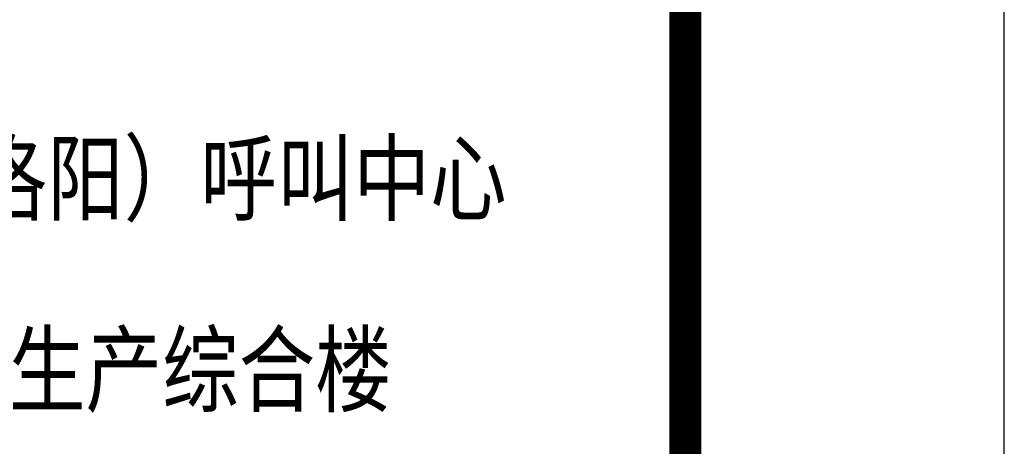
# Model space of a CAD drawing. Extents: x 797781 to 1255204, y 21234 to 1024248.
# Tile 368 of 656: x 1004606 to 1007693, y 359172 to 360510. Entities that reach past the tile are written whole.
import ezdxf
from ezdxf.enums import TextEntityAlignment as Align

# ---------------------------------------------------------------- set-up
doc = ezdxf.new("R2010")
doc.units = 0
doc.header["$LTSCALE"] = 1000
doc.header["$MEASUREMENT"] = 0
doc.layers.add('230303生产综合楼-平面图_t8$0$PUB_TITLE', color=4, linetype='Continuous')
doc.layers.add('230303生产综合楼-平面图_t8$0$图框', color=4, linetype='Continuous', lineweight=35)
doc.styles.add('230303生产综合楼-平面图_t8$0$-黑体', font='simhei.ttf', dxfattribs={"width": 0.8})

# ---------------------------------------------------------------- blocks, each defined once
blk = doc.blocks.new('230303生产综合楼-平面图_t8$0$图签')
at = {"layer": '230303生产综合楼-平面图_t8$0$图框', "style": '230303生产综合楼-平面图_t8$0$-黑体', "width": 0.8}
for s, height, p in [('中国移动（洛阳）呼叫中心', 220.011, (-2019.2, 8300.3)), ('二期工程生产综合楼', 220.01, (-2019.2, 7700.3))]:
    blk.add_text(s, height=height, dxfattribs=at).set_placement(p, align=Align.CENTER)

msp = doc.modelspace()

# ---------------------------------------------------------------- linework, layer by layer
at = {"layer": '230303生产综合楼-平面图_t8$0$PUB_TITLE'}
msp.add_lwpolyline([(881593.5, 350600.2), (1007693.5, 350600.2), (1007693.5, 410000.2), (881593.5, 410000.2)], close=True, dxfattribs=at)
at = {"layer": '230303生产综合楼-平面图_t8$0$PUB_TITLE', "const_width": 100}
msp.add_lwpolyline([(884093.5, 351600.2), (1006693.5, 351600.2), (1006693.5, 409000.2), (884093.5, 409000.2)], close=True, dxfattribs=at)

# ---------------------------------------------------------------- block references
msp.add_blockref('230303生产综合楼-平面图_t8$0$图签', (1006711.7, 351602.3))

doc.saveas('drawing.dxf')
